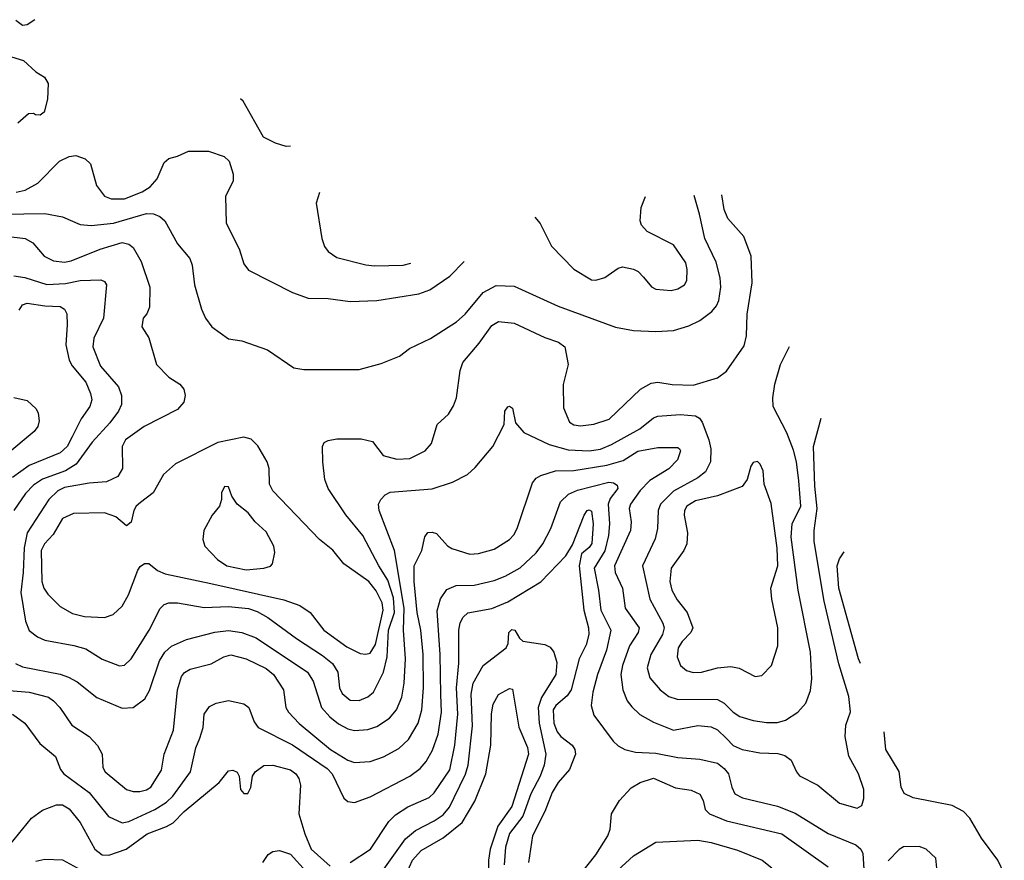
# Model space of a CAD drawing. Extents: x 997026 to 1115308, y 536381 to 619039.
# Tile 466 of 484: x 1096492 to 1100940, y 574475 to 578274. Entities that reach past the tile are written whole.
import ezdxf

# ---------------------------------------------------------------- set-up
doc = ezdxf.new("R2010")
doc.units = 0

msp = doc.modelspace()

# ---------------------------------------------------------------- linework, layer by layer
at = {"layer": '0CON20XD'}
for points in [[(1096559.8, 578273.6), (1096525, 578250), (1096505, 578248), (1096475, 578270)], [(1096455, 578105.8), (1096508.8, 578088.8), (1096565, 578038), (1096604.2, 578014.2), (1096620, 577985), (1096618, 577915), (1096602.5, 577855), (1096585, 577842.5), (1096563, 577843), (1096555, 577850), (1096531.7, 577848.3), (1096484.1, 577805.9)], [(1097714.6, 577701.8), (1097695, 577700), (1097647.5, 577715), (1097592.7, 577742.7), (1097501.2, 577905), (1097489, 577915.2)], [(1096475.9, 577494.1), (1096516.4, 577503.6), (1096574.3, 577535), (1096671.2, 577635), (1096715, 577656), (1096745, 577660), (1096787.5, 577645), (1096812.3, 577622.3), (1096839.4, 577525), (1096875, 577475.7), (1096905, 577463.5), (1096965, 577463.3), (1097045, 577496.1), (1097081.7, 577518.3), (1097112.7, 577555), (1097145, 577628), (1097165, 577646.9), (1097205, 577657.1), (1097255, 577680), (1097345, 577678.8), (1097415.9, 577655.9), (1097437.5, 577635), (1097456.2, 577575), (1097456.2, 577545), (1097422, 577475), (1097424, 577355), (1097484.3, 577234.3), (1097505, 577170), (1097525, 577141.2), (1097725, 577041.4), (1097795, 577015.7), (1097885, 577013.1), (1097985, 577000), (1098105, 577004.5), (1098295, 577034.6), (1098345, 577052.5), (1098434.7, 577115.3), (1098499.6, 577180.4)], [(1096355, 577304.7), (1096516, 577285), (1096550.6, 577265), (1096602.5, 577205), (1096645, 577183.8), (1096695, 577178.5), (1096725, 577184), (1096855, 577237.3), (1096955, 577266.7), (1096985, 577259.6), (1097004.7, 577244.7), (1097040.9, 577180.9), (1097080, 577065), (1097078.8, 576975), (1097066.2, 576945), (1097050, 576925), (1097043.3, 576885), (1097075.9, 576835.9), (1097110, 576715), (1097165, 576658.8), (1097215.8, 576625.8), (1097233.6, 576603.6), (1097240, 576575), (1097233.3, 576545), (1097205, 576512), (1097054, 576435), (1096970.5, 576375), (1096955.5, 576345), (1096956.5, 576245), (1096935, 576210), (1096884.6, 576185.4), (1096805, 576178.7), (1096695, 576159.5), (1096664.8, 576145.2), (1096623.2, 576105), (1096525.7, 575954.3), (1096512.7, 575887.3), (1096507.9, 575775), (1096496.8, 575685), (1096517.9, 575555), (1096535, 575512.9), (1096572, 575485), (1096605, 575469.5), (1096736.1, 575446.1), (1096790.2, 575430.2), (1096865, 575383.1), (1096943.4, 575353.4), (1096965, 575356.9), (1096995.5, 575385), (1097076.2, 575515), (1097126.9, 575613.1), (1097145, 575630.6), (1097165, 575638.5), (1097205, 575637.9), (1097325, 575617.6), (1097435, 575621.6), (1097525, 575613.4), (1097565, 575599.5), (1097612.7, 575572.7), (1097743, 575477), (1097860.5, 575400.5), (1097904.8, 575364.8), (1097929.3, 575325), (1097936.2, 575255), (1097948.3, 575228.3), (1097985, 575198.2), (1098025, 575197.3), (1098065, 575213.6), (1098089.5, 575235), (1098134.8, 575325.2), (1098151.7, 575395), (1098158.6, 575515), (1098185.6, 575595), (1098180.6, 575660.6), (1098155, 575740.8), (1098113.6, 575805), (1098042, 575942), (1097965, 576035.7), (1097885.8, 576155), (1097870, 576195), (1097862, 576275), (1097860, 576345), (1097867.7, 576362.3), (1097885, 576372), (1097925, 576380), (1098035, 576380), (1098085, 576367.5), (1098134.4, 576304.4), (1098195, 576287.1), (1098255, 576290), (1098323.8, 576325), (1098351.7, 576358.3), (1098378.6, 576445), (1098428.6, 576491.4), (1098451.7, 576528.3), (1098464.6, 576565), (1098481.3, 576688.7), (1098493.8, 576725), (1098568.3, 576811.7), (1098625, 576891.1), (1098655, 576910), (1098725, 576901.9), (1098865, 576837.5), (1098926, 576816), (1098954.2, 576795), (1098970, 576715), (1098946.9, 576625), (1098949.1, 576519.1), (1098976, 576455), (1098995, 576442.5), (1099025, 576438.5), (1099085, 576445.6), (1099155, 576468.1), (1099296.1, 576603.9), (1099345, 576631.8), (1099375, 576635.4), (1099440, 576625), (1099535, 576622.3), (1099645, 576654.5), (1099684.7, 576685.3), (1099765, 576800), (1099775.4, 576845), (1099777.8, 576942.2), (1099800.4, 577085), (1099797.1, 577205), (1099763.7, 577293.7), (1099690.8, 577375), (1099674.1, 577415.9), (1099663.3, 577481.4)], [(1096415, 577394.3), (1096605, 577398.1), (1096685, 577382.1), (1096765, 577347.5), (1096814.1, 577344.1), (1096915, 577354.8), (1097065, 577398.5), (1097096.4, 577396.4), (1097124.8, 577384.8), (1097147.3, 577365), (1097205, 577261.4), (1097260, 577195), (1097270.4, 577165), (1097280.9, 577075), (1097312.7, 576965), (1097330.6, 576925), (1097359.2, 576885), (1097435, 576831.9), (1097495, 576821.9), (1097611.3, 576781.3), (1097729.7, 576699.7), (1097775, 576693.1), (1098025, 576693.1), (1098125, 576720), (1098207.2, 576752.8), (1098252.4, 576787.6), (1098347.6, 576832.4), (1098465, 576908.5), (1098505, 576942.2), (1098585, 577040.4), (1098645, 577072.5), (1098725, 577070), (1098925, 576978.9), (1099183.8, 576883.8), (1099265, 576869.2), (1099365, 576864.1), (1099445, 576868.9), (1099515, 576889.5), (1099565, 576914.5), (1099619.4, 576955), (1099640.1, 576979.9), (1099650.3, 577005), (1099660, 577065), (1099656.3, 577106.4), (1099638.2, 577178.2), (1099587.6, 577285), (1099563.6, 577395), (1099538.8, 577478.7)], [(1097846.8, 577493.3), (1097831.4, 577445), (1097856.2, 577285), (1097869.2, 577249.2), (1097885.3, 577225.3), (1097925, 577199.5), (1098055, 577165.4), (1098095, 577160.8), (1098225, 577164.7), (1098259.3, 577173.7)], [(1098819.6, 577380.6), (1098842.7, 577352.7), (1098895, 577250), (1098995, 577146), (1099075, 577098.6), (1099095, 577095.8), (1099135, 577108), (1099195, 577150), (1099215, 577156.2), (1099265, 577146.2), (1099285.6, 577135.6), (1099310.5, 577110.5), (1099346.4, 577066.4), (1099365.5, 577055.5), (1099435, 577050.5), (1099465, 577056.7), (1099495.3, 577074.7), (1099505.6, 577095), (1099507.8, 577145), (1099501.5, 577175), (1099445, 577255.7), (1099326.8, 577316.8), (1099300.8, 577345), (1099294.2, 577365), (1099300, 577425), (1099319.1, 577473.9)], [(1096465, 577116.1), (1096515, 577108.2), (1096615, 577077.6), (1096698.1, 577081.9), (1096764.7, 577094.7), (1096857.8, 577097.8), (1096875, 577090.6), (1096883.5, 577075), (1096870.9, 576925), (1096827.3, 576835), (1096821.7, 576795), (1096857.2, 576707.2), (1096938.2, 576615), (1096952.2, 576575), (1096952.4, 576535), (1096938.4, 576505), (1096898.6, 576451.4), (1096819.3, 576365), (1096747.2, 576265), (1096698.8, 576235), (1096595, 576196.8), (1096555, 576170.5), (1096518, 576132), (1096464.7, 576055)], [(1096488.9, 576961.1), (1096505, 576984.4), (1096525, 576992.9), (1096605, 576980), (1096675, 576977.1), (1096693.8, 576965), (1096704.2, 576945), (1096706.9, 576895), (1096700.5, 576805), (1096715.4, 576735.4), (1096729.3, 576709.3), (1096790.4, 576635), (1096811.8, 576585), (1096817.3, 576555), (1096808.5, 576525), (1096769.7, 576470.3), (1096728.5, 576388.5), (1096705.8, 576344.2), (1096675, 576315.9), (1096535, 576258.9), (1096460, 576205)], [(1096473.1, 575365), (1096505, 575349.1), (1096675, 575315.8), (1096712.6, 575302.6), (1096751, 575281), (1096840.9, 575210.9), (1096955, 575162.7), (1097005, 575165.6), (1097056.9, 575205), (1097078.1, 575241.9), (1097123.4, 575376.6), (1097147.3, 575415), (1097177.6, 575442.4), (1097245, 575473.3), (1097373.9, 575506.1), (1097435, 575513.8), (1097494.8, 575504.8), (1097559.9, 575479.9), (1097792.3, 575325), (1097818.1, 575285), (1097855.2, 575165.2), (1097892.9, 575122.9), (1097931.8, 575091.8), (1097975, 575068.4), (1098005, 575062.2), (1098065, 575065.3), (1098105, 575079.6), (1098162.8, 575117.2), (1098194.6, 575155), (1098217.6, 575212.4), (1098229, 575275), (1098235.2, 575385), (1098225.2, 575515.2), (1098228.9, 575615), (1098185.2, 575875.2), (1098115.3, 576055), (1098112.5, 576085), (1098123.9, 576106.1), (1098142.9, 576127.1), (1098165, 576138.9), (1098355, 576153.3), (1098446.9, 576183.1), (1098515, 576218), (1098550.2, 576249.8), (1098630, 576345), (1098681.2, 576445), (1098683.8, 576505), (1098696.4, 576523.6), (1098705, 576526.7), (1098718.3, 576518.3), (1098732.1, 576452.1), (1098768.8, 576408.8), (1098883.5, 576353.5), (1098969.3, 576329.3), (1099065, 576324.8), (1099115, 576333), (1099165, 576354.3), (1099292.9, 576425), (1099355, 576474.7), (1099375, 576481.4), (1099475, 576488.8), (1099545, 576482.7), (1099562.8, 576472.8), (1099574.4, 576454.4), (1099605.5, 576375), (1099614.4, 576335), (1099613.3, 576275), (1099590.1, 576229.9), (1099555, 576202.6), (1099445, 576142.7), (1099386.3, 576085), (1099376.7, 576055), (1099372.6, 575975), (1099362.8, 575927.3), (1099306, 575805), (1099338.1, 575655), (1099396.7, 575546.7), (1099403, 575525), (1099395.2, 575495), (1099343.4, 575405), (1099327.3, 575345), (1099339.2, 575299.1), (1099385, 575244.6), (1099424.4, 575214.4), (1099462.8, 575202.8), (1099645, 575201.1), (1099674.8, 575184.8), (1099715, 575144.6), (1099745, 575125.4), (1099805, 575106.1), (1099865, 575097.7), (1099915, 575097.1), (1099951.1, 575108.9), (1100007.1, 575145), (1100043.1, 575185), (1100065, 575242.5), (1100070.4, 575295), (1100064.7, 575415.3), (1100008.8, 575695), (1099976.4, 575935), (1099981.9, 575995), (1100021.3, 576075), (1100011, 576189), (1100001.9, 576275), (1099988.3, 576328.3), (1099956.9, 576406.9), (1099895.6, 576525), (1099894.4, 576565), (1099903.6, 576626.4), (1099929.5, 576715), (1099969, 576796.6)], [(1096465, 576566.9), (1096525, 576553.3), (1096566.7, 576515), (1096575.8, 576495.8), (1096579.7, 576460.3), (1096573.3, 576435), (1096557.6, 576412.4), (1096429.6, 576305)], [(1096445, 575241.9), (1096535.3, 575235.3), (1096621.4, 575211.4), (1096645.3, 575195.3), (1096673.1, 575165), (1096728.1, 575085), (1096805, 575034.4), (1096843.8, 574993.8), (1096864.3, 574955), (1096868.1, 574895), (1096878.1, 574875), (1096975, 574795.6), (1097005, 574785.5), (1097035, 574785.5), (1097065, 574792.9), (1097084.4, 574805), (1097132.9, 574882.9), (1097144.6, 574955), (1097187, 575063), (1097204.8, 575245.2), (1097222.5, 575305), (1097237, 575323), (1097261.7, 575338.3), (1097357.3, 575362.7), (1097414, 575395), (1097445, 575403.6), (1097515, 575385.4), (1097605, 575342), (1097638.2, 575315), (1097683.5, 575245), (1097693.5, 575165), (1097705.5, 575145), (1097755, 575093.8), (1097896.2, 574975), (1097975, 574926.8), (1098005, 574916.2), (1098075, 574922.1), (1098135, 574942.1), (1098205, 574980.4), (1098248.5, 575021.5), (1098292.5, 575095), (1098309.3, 575155), (1098316, 575255), (1098315.2, 575405.2), (1098304, 575515), (1098287.2, 575595), (1098273.9, 575735), (1098274.7, 575805), (1098309.1, 575875), (1098322.7, 575937.3), (1098335, 575956.2), (1098355, 575958), (1098375, 575951.2), (1098425, 575896), (1098443.7, 575883.7), (1098525, 575858.2), (1098565, 575861.5), (1098635, 575881.1), (1098705, 575924.3), (1098724.4, 575945), (1098740, 575975), (1098808.7, 576181.3), (1098825, 576202), (1098845.5, 576214.5), (1098912.5, 576235), (1098995, 576236.1), (1099145, 576260.2), (1099217.9, 576282.1), (1099285, 576323.8), (1099375, 576340), (1099465, 576340), (1099472.5, 576335), (1099476.7, 576325), (1099464.2, 576285), (1099425, 576244.5), (1099338.1, 576191.9), (1099295, 576145.5), (1099250.7, 576085), (1099244.7, 576065), (1099254.7, 576004.7), (1099251.4, 575965), (1099178.6, 575805), (1099182.5, 575775), (1099215.3, 575705), (1099227.5, 575615), (1099290, 575525), (1099286, 575505), (1099246.6, 575443.4), (1099214.7, 575355), (1099208.1, 575315), (1099215.9, 575245.9), (1099235.9, 575195.9), (1099257.7, 575167.7), (1099294.1, 575134.1), (1099355, 575098.8), (1099445, 575063.3), (1099555, 575084.6), (1099615, 575077.9), (1099645, 575064.6), (1099685.4, 575025), (1099715, 574993.9), (1099755, 574975.4), (1099835, 574961.3), (1099917.4, 574957.4), (1099948.5, 574948.5), (1099976.8, 574926.8), (1100000.6, 574875), (1100015, 574857.1), (1100098, 574815), (1100195, 574732.9), (1100275, 574710), (1100296.8, 574723.2), (1100305.7, 574754.3), (1100305.5, 574795.5), (1100281.4, 574865), (1100237.5, 574945), (1100221.5, 575035), (1100223.5, 575085), (1100244.6, 575145.4), (1100237.2, 575215), (1100192.7, 575362.7), (1100125.8, 575645.8), (1100080.7, 575915), (1100081.3, 575965), (1100095.3, 576065), (1100084, 576165), (1100078.2, 576345), (1100112.3, 576472.3)], [(1098055, 575405.9), (1098075, 575411.2), (1098099.4, 575450.6), (1098133.9, 575605), (1098129.1, 575639.1), (1098102.6, 575692.6), (1098069.7, 575735), (1097955.6, 575815), (1097906.6, 575876.6), (1097846.9, 575925), (1097635.6, 576145), (1097620.5, 576175), (1097618.5, 576245), (1097610, 576275), (1097567.7, 576347.7), (1097537.4, 576377.4), (1097505, 576386.5), (1097387.1, 576362.9), (1097195, 576266.7), (1097142.1, 576217.9), (1097094.2, 576135.8), (1097038.2, 576091.8), (1097018.6, 576075), (1097007.5, 576055), (1096995, 576002.5), (1096975, 575986.7), (1096926.8, 576026.8), (1096875, 576044.7), (1096735, 576042.4), (1096685, 576019.6), (1096642.8, 575947.2), (1096603.6, 575905), (1096588.4, 575875), (1096591.4, 575735), (1096600.3, 575705), (1096618.3, 575678.3), (1096675, 575621.5), (1096729.9, 575589.9), (1096785, 575576.8), (1096875, 575572.4), (1096914.2, 575585.8), (1096955, 575623.1), (1096983.9, 575675), (1097025, 575785.8), (1097036.7, 575803.3), (1097055, 575815.6), (1097075, 575815.5), (1097115, 575784.6), (1097149, 575769), (1097355, 575725.8), (1097685, 575651.9), (1097756.7, 575626.7), (1097804.7, 575594.7), (1097866.2, 575515), (1097969.9, 575439.9), (1098029.6, 575409.6), (1098055, 575405.9)], [(1099815, 575305.8), (1099845, 575310), (1099888.6, 575355), (1099916.2, 575443.8), (1099916.8, 575525), (1099890, 575655), (1099885.9, 575705), (1099917.4, 575805), (1099913.5, 575885), (1099887.2, 576087.2), (1099855.8, 576175), (1099850, 576235), (1099836.7, 576265), (1099825, 576276.7), (1099805, 576272.5), (1099794.2, 576255.8), (1099778, 576195), (1099755.5, 576164.5), (1099645, 576122.5), (1099545, 576098.9), (1099505.5, 576075), (1099494.5, 576055), (1099493.6, 576035), (1099509.5, 575955), (1099506.5, 575905), (1099492.7, 575875), (1099435.4, 575795), (1099429.7, 575735), (1099438.2, 575695), (1099461.5, 575651.5), (1099507.8, 575595), (1099532.5, 575525), (1099524.5, 575505), (1099485, 575463.3), (1099467.1, 575435), (1099462.7, 575395), (1099477.1, 575355), (1099505, 575332.2), (1099535, 575323.8), (1099572.5, 575325), (1099645, 575344.5), (1099705, 575350), (1099742.8, 575342.8), (1099815, 575305.8)], [(1097305, 575027.5), (1097320.5, 575075), (1097325.6, 575135), (1097349.4, 575170.6), (1097380, 575185), (1097435, 575197.5), (1097505, 575182.5), (1097526.4, 575165), (1097550.5, 575100.5), (1097569.4, 575075), (1097725, 574996.3), (1097880.5, 574890.5), (1097902.9, 574865), (1097956, 574756), (1097975, 574740), (1098005, 574735.5), (1098075, 574761.2), (1098254.8, 574855.2), (1098300.6, 574889.4), (1098328.8, 574921.2), (1098357.5, 574972.5), (1098382.5, 575045), (1098397.7, 575145), (1098394.1, 575224.1), (1098392, 575405), (1098377.4, 575602.6), (1098392.9, 575657.1), (1098421.9, 575698.1), (1098463, 575717), (1098545, 575718.4), (1098635, 575739.2), (1098685, 575758.4), (1098753, 575797), (1098824.7, 575865), (1098854.7, 575905), (1098891.8, 575975), (1098934.8, 576095.2), (1098971, 576129), (1099012.3, 576147.7), (1099153, 576183), (1099175, 576180.8), (1099190.8, 576170.8), (1099194.6, 576155), (1099159.5, 576110.5), (1099150.9, 576085), (1099157, 575995), (1099152.2, 575942.2), (1099135, 575873.3), (1099086.4, 575795), (1099107.1, 575695), (1099116.7, 575605), (1099162.1, 575515), (1099143.5, 575425), (1099101.9, 575315), (1099080.8, 575235), (1099074, 575174), (1099085, 575130.8), (1099172.9, 575012.9), (1099195, 574991.9), (1099225.4, 574975.4), (1099274.1, 574964.1), (1099365, 574958.9), (1099465, 574939.4), (1099565, 574932.7), (1099645, 574913.3), (1099675, 574890), (1099694.6, 574865), (1099708.6, 574805), (1099723.2, 574775), (1099756.7, 574756.7), (1099915, 574719.7), (1099995, 574688), (1100145, 574595.3), (1100268.9, 574545), (1100291.8, 574525), (1100301.1, 574505), (1100305.2, 574435)], [(1097515, 575787.3), (1097595, 575794.5), (1097625, 575804.2), (1097633.8, 575815), (1097644.3, 575865.7), (1097639.4, 575895), (1097605, 575960), (1097555, 576004), (1097524, 576045), (1097474.5, 576084.5), (1097450.9, 576120.9), (1097435, 576162.5), (1097416.4, 576163.6), (1097403.9, 576136.1), (1097403.8, 576105), (1097394.2, 576075.8), (1097360.8, 576035), (1097324, 575965), (1097319.2, 575925), (1097328.6, 575895), (1097385, 575834.4), (1097428, 575805), (1097515, 575787.3)], [(1097985, 574465.6), (1098076.5, 574525), (1098159.9, 574650.1), (1098190.1, 574679.9), (1098245, 574716), (1098341.7, 574758.3), (1098365, 574779.2), (1098435, 574883.3), (1098457, 574995), (1098471.6, 575135), (1098465.2, 575254.8), (1098475.2, 575365.2), (1098475.3, 575515), (1098482.2, 575547.7), (1098495.9, 575574.1), (1098516.5, 575593.5), (1098625, 575612.5), (1098696.7, 575643.3), (1098846.8, 575733.2), (1098959.1, 575850.9), (1098989.6, 575900.4), (1099042, 576035), (1099055, 576055.7), (1099065, 576059.2), (1099075, 576053.3), (1099082.7, 575995), (1099076.3, 575906.3), (1099065, 575888.6), (1099030.1, 575859.9), (1099019, 575805), (1099040.2, 575605), (1099061.7, 575525), (1099062.4, 575495), (1099050.9, 575449.1), (1099018.7, 575385), (1098983.6, 575245), (1098965, 575218.2), (1098913.6, 575175), (1098901.6, 575155), (1098905, 575094.2), (1098920.4, 575055), (1098937.1, 575035), (1098987.8, 574995), (1099000, 574975), (1099002.7, 574955), (1098975.6, 574885), (1098925, 574826.9), (1098898, 574782), (1098864.2, 574695.8), (1098809.1, 574585), (1098791.1, 574465)], [(1100289.7, 575364.6), (1100281.7, 575385), (1100191.7, 575705), (1100184.8, 575805), (1100195, 575837.5), (1100215.8, 575868.4)], [(1098106.6, 574393.4), (1098235, 574571.8), (1098279.7, 574610.3), (1098365, 574652.9), (1098405, 574680.8), (1098434.2, 574715), (1098455, 574758.5), (1098506.3, 574863.7), (1098517.9, 574905), (1098537.9, 575082.1), (1098531, 575225), (1098540.7, 575275), (1098585.3, 575354.7), (1098689.5, 575435), (1098698.9, 575455), (1098701.9, 575505), (1098715, 575518.1), (1098729.2, 575515), (1098749.3, 575479.3), (1098765.4, 575465.4), (1098865, 575449.6), (1098888.2, 575438.2), (1098905, 575415.8), (1098919.2, 575369.2), (1098913.7, 575315), (1098849.3, 575210.7), (1098834.5, 575165), (1098839.2, 575095), (1098869.3, 574955), (1098860.5, 574905), (1098842.9, 574855), (1098800.5, 574775), (1098765, 574674.7), (1098704.1, 574595.9), (1098687, 574535), (1098680.6, 574455)], [(1098238.9, 574415), (1098265.9, 574475), (1098305, 574518.8), (1098405, 574576.7), (1098490.9, 574645), (1098548.2, 574741.8), (1098598.1, 574865), (1098620, 574995), (1098623.6, 575136.4), (1098630.2, 575179.8), (1098655, 575223.8), (1098705, 575251.2), (1098717.7, 575247.7), (1098746.5, 575076.5), (1098786.1, 574985), (1098790.4, 574955), (1098715, 574718.1), (1098651.4, 574628.6), (1098616.7, 574525), (1098609.7, 574475), (1098606.8, 574315)], [(1096459.5, 575135), (1096514.4, 575094.4), (1096583.3, 575003.3), (1096653.3, 574943.3), (1096676, 574885), (1096691.1, 574865), (1096805, 574781.3), (1096893.4, 574673.4), (1096955, 574644.7), (1096985, 574650.6), (1097102.7, 574705), (1097155, 574737.9), (1097183.7, 574765), (1097263.5, 574875), (1097287.3, 574982.7), (1097305, 575027.5)], [(1100940, 574415), (1100911.5, 574475), (1100837.3, 574575), (1100784.7, 574664.7), (1100755, 574695.7), (1100705, 574723.3), (1100527.8, 574757.8), (1100487.1, 574777.1), (1100474.5, 574805), (1100465, 574875.8), (1100405.4, 574975), (1100396.9, 575056.1)], [(1096447.8, 574545), (1096545, 574665.8), (1096595, 574701.9), (1096657.5, 574725), (1096685, 574725.6), (1096715, 574706.9), (1096765.5, 574645), (1096831.5, 574525), (1096865, 574500.3), (1096895, 574498.1), (1096973.3, 574525), (1097067.5, 574595), (1097155, 574627.1), (1097185.7, 574644.3), (1097235, 574695.4), (1097393.3, 574826.7), (1097435, 574879.2), (1097455, 574882), (1097473.9, 574873.9), (1097483.3, 574855), (1097490, 574795), (1097505, 574777.5), (1097523, 574777), (1097536.1, 574803.9), (1097543.8, 574855), (1097556.2, 574875), (1097595, 574902.9), (1097635.6, 574904.4), (1097715, 574883.3), (1097740, 574865), (1097752.5, 574845), (1097760, 574815), (1097753.3, 574685), (1097779.6, 574595), (1097807.9, 574525), (1097895, 574448.2)], [(1099025, 574412.1), (1099095, 574500), (1099149.4, 574585), (1099159.4, 574615), (1099165.5, 574684.5), (1099201.9, 574745), (1099255, 574801.9), (1099295, 574826.7), (1099355, 574846.5), (1099455, 574802.2), (1099525, 574791.4), (1099564.2, 574774.2), (1099580, 574745), (1099589.2, 574705), (1099607.5, 574685), (1099685, 574652.8), (1099935.2, 574595.2), (1100144.2, 574445)], [(1099105, 574349.4), (1099265, 574495.4), (1099365, 574557.1), (1099555, 574565.9), (1099615, 574555.3), (1099735, 574520.9), (1099845.7, 574475.7), (1099890.2, 574440.2)], [(1100636.2, 574425), (1100630, 574485), (1100586.7, 574525), (1100555, 574538), (1100485, 574536), (1100465, 574524), (1100415, 574472)], [(1096565, 574471.6), (1096605, 574480.6), (1096685, 574477.2), (1096785, 574422.1)], [(1097590.8, 574465), (1097615, 574500.5), (1097636, 574514), (1097665, 574519.6), (1097715, 574502.2), (1097786.3, 574425)]]:
    msp.add_lwpolyline(points, dxfattribs=at)

doc.saveas('drawing.dxf')
